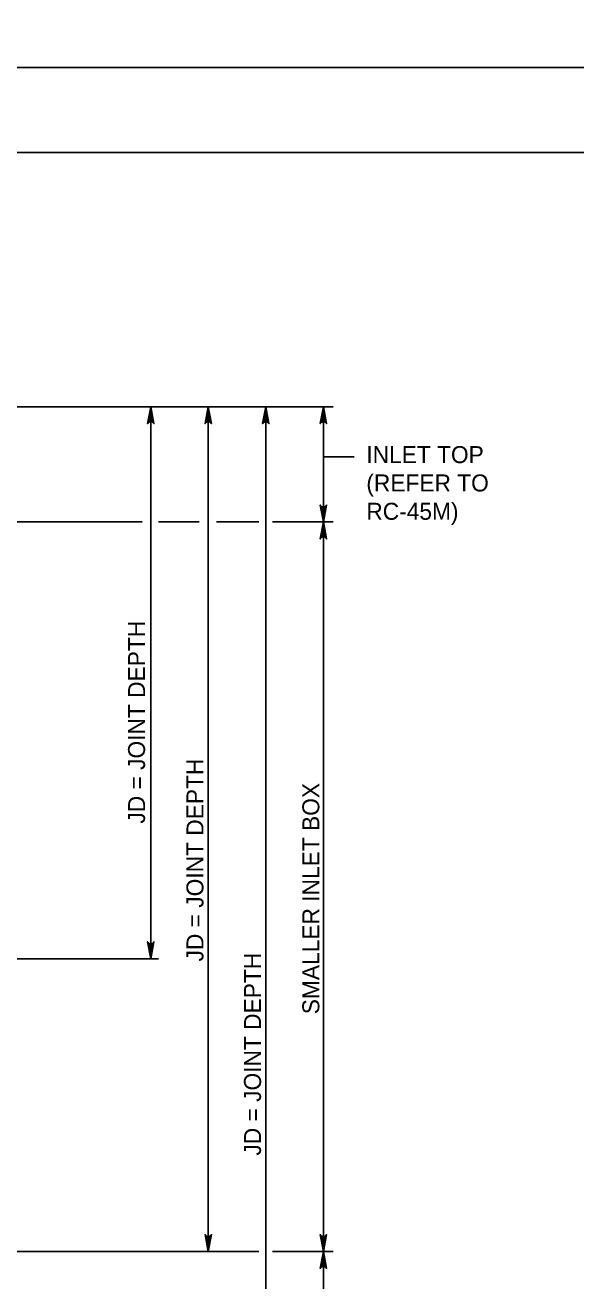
# Model space of a CAD drawing. Extents: x -6420 to 49575, y -4552 to 11624.
# Drawn here: x -2624 to -2305, y 3126 to 3853 of the extents above; entities that cross this region are included whole.
import ezdxf

# ---------------------------------------------------------------- set-up
doc = ezdxf.new("R2010")
doc.units = 0
doc.layers.add('1', color=7, linetype='Continuous')
doc.layers.add('PLT-BNDY', color=7, linetype='Continuous')

msp = doc.modelspace()

# ---------------------------------------------------------------- linework, layer by layer
at = {"layer": '1'}
for p, q in [((-2954.36, 3632.35), (-2445.35, 3632.35)), ((-2550.97, 3632.35), (-2550.97, 3312.91)), ((-2517.64, 3632.35), (-2517.64, 3143.46)), ((-2484.31, 3632.35), (-2484.31, 2919.86)), ((-2450.97, 3632.35), (-2450.97, 3565.68)), ((-2450.97, 3603.44), (-2433.16, 3603.44)), ((-2945.03, 3565.68), (-2556.03, 3565.68)), ((-2546.4, 3565.68), (-2522.88, 3565.68)), ((-2512.96, 3565.68), (-2488.3, 3565.68)), ((-2480.4, 3565.68), (-2445.35, 3565.68)), ((-2450.97, 3565.68), (-2450.97, 3099.02)), ((-2947.98, 3312.91), (-2546.4, 3312.91)), ((-2744.9, 3143.46), (-2488.3, 3143.46)), ((-2480.4, 3143.46), (-2445.35, 3143.46))]:
    msp.add_line(p, q, dxfattribs=at)
for points in [[(-954.49, 1929.01), (-954.49, 3779.41), (-3533.23, 3779.41), (-3533.23, 1929.01), (-954.49, 1929.01), (-954.49, 2015.49), (-1610.65, 2015.49), (-1610.65, 2227.69), (-954.49, 2227.69), (-954.49, 2322.72), (-1610.65, 2322.72), (-1610.65, 1929.01), (-1352.12, 1929.01), (-1352.12, 2015.49), (-1352.12, 1929.01), (-1099.49, 1929.01), (-1099.49, 2015.49), (-1099.49, 1975.09), (-954.49, 1975.09)], [(-2550.97, 3632.35), (-2549.14, 3622.56), (-2549.4, 3622.94), (-2549.66, 3623.32), (-2549.99, 3623.51), (-2550.32, 3623.71), (-2550.65, 3623.76), (-2550.97, 3623.82), (-2551.3, 3623.76), (-2551.63, 3623.71), (-2551.96, 3623.51), (-2552.29, 3623.32), (-2552.55, 3622.94), (-2552.81, 3622.56), (-2550.97, 3632.35), (-2552.55, 3622.94), (-2552.29, 3623.32), (-2550.97, 3632.35), (-2551.96, 3623.51), (-2551.63, 3623.71), (-2550.97, 3632.35), (-2551.3, 3623.76), (-2550.97, 3623.82), (-2550.97, 3632.35), (-2550.65, 3623.76), (-2550.32, 3623.71), (-2550.97, 3632.35), (-2549.99, 3623.51), (-2549.66, 3623.32), (-2550.97, 3632.35), (-2549.4, 3622.94)], [(-2517.64, 3632.35), (-2515.81, 3622.56), (-2516.07, 3622.94), (-2516.33, 3623.32), (-2516.66, 3623.51), (-2516.98, 3623.71), (-2517.31, 3623.76), (-2517.64, 3623.82), (-2517.97, 3623.76), (-2518.3, 3623.71), (-2518.62, 3623.51), (-2518.95, 3623.32), (-2519.21, 3622.94), (-2519.47, 3622.56), (-2517.64, 3632.35), (-2519.21, 3622.94), (-2518.95, 3623.32), (-2517.64, 3632.35), (-2518.62, 3623.51), (-2518.3, 3623.71), (-2517.64, 3632.35), (-2517.97, 3623.76), (-2517.64, 3623.82), (-2517.64, 3632.35), (-2517.31, 3623.76), (-2516.98, 3623.71), (-2517.64, 3632.35), (-2516.66, 3623.51), (-2516.33, 3623.32), (-2517.64, 3632.35), (-2516.07, 3622.94)], [(-2484.31, 3632.35), (-2482.47, 3622.56), (-2482.73, 3622.94), (-2482.99, 3623.32), (-2483.32, 3623.51), (-2483.65, 3623.71), (-2483.98, 3623.76), (-2484.31, 3623.82), (-2484.63, 3623.76), (-2484.96, 3623.71), (-2485.29, 3623.51), (-2485.62, 3623.32), (-2485.88, 3622.94), (-2486.14, 3622.56), (-2484.31, 3632.35), (-2485.88, 3622.94), (-2485.62, 3623.32), (-2484.31, 3632.35), (-2485.29, 3623.51), (-2484.96, 3623.71), (-2484.31, 3632.35), (-2484.63, 3623.76), (-2484.31, 3623.82), (-2484.31, 3632.35), (-2483.98, 3623.76), (-2483.65, 3623.71), (-2484.31, 3632.35), (-2483.32, 3623.51), (-2482.99, 3623.32), (-2484.31, 3632.35), (-2482.73, 3622.94)], [(-2450.97, 3632.35), (-2449.14, 3622.56), (-2449.4, 3622.94), (-2449.66, 3623.32), (-2449.99, 3623.51), (-2450.32, 3623.71), (-2450.65, 3623.76), (-2450.97, 3623.82), (-2451.3, 3623.76), (-2451.63, 3623.71), (-2451.96, 3623.51), (-2452.29, 3623.32), (-2452.55, 3622.94), (-2452.81, 3622.56), (-2450.97, 3632.35), (-2452.55, 3622.94), (-2452.29, 3623.32), (-2450.97, 3632.35), (-2451.96, 3623.51), (-2451.63, 3623.71), (-2450.97, 3632.35), (-2451.3, 3623.76), (-2450.97, 3623.82), (-2450.97, 3632.35), (-2450.65, 3623.76), (-2450.32, 3623.71), (-2450.97, 3632.35), (-2449.99, 3623.51), (-2449.66, 3623.32), (-2450.97, 3632.35), (-2449.4, 3622.94)], [(-2450.97, 3565.68), (-2449.14, 3575.47), (-2449.4, 3575.09), (-2449.66, 3574.71), (-2449.99, 3574.52), (-2450.32, 3574.33), (-2450.65, 3574.27), (-2450.97, 3574.21), (-2451.3, 3574.27), (-2451.63, 3574.33), (-2451.96, 3574.52), (-2452.29, 3574.71), (-2452.55, 3575.09), (-2452.81, 3575.47), (-2450.97, 3565.68), (-2452.55, 3575.09), (-2452.29, 3574.71), (-2450.97, 3565.68), (-2451.96, 3574.52), (-2451.63, 3574.33), (-2450.97, 3565.68), (-2451.3, 3574.27), (-2450.97, 3574.21), (-2450.97, 3565.68), (-2450.65, 3574.27), (-2450.32, 3574.33), (-2450.97, 3565.68), (-2449.99, 3574.52), (-2449.66, 3574.71), (-2450.97, 3565.68), (-2449.4, 3575.09)], [(-2450.97, 3565.68), (-2449.14, 3555.9), (-2449.4, 3556.27), (-2449.66, 3556.65), (-2449.99, 3556.85), (-2450.32, 3557.04), (-2450.65, 3557.1), (-2450.97, 3557.15), (-2451.3, 3557.1), (-2451.63, 3557.04), (-2451.96, 3556.85), (-2452.29, 3556.65), (-2452.55, 3556.27), (-2452.81, 3555.9), (-2450.97, 3565.68), (-2452.55, 3556.27), (-2452.29, 3556.65), (-2450.97, 3565.68), (-2451.96, 3556.85), (-2451.63, 3557.04), (-2450.97, 3565.68), (-2451.3, 3557.1), (-2450.97, 3557.15), (-2450.97, 3565.68), (-2450.65, 3557.1), (-2450.32, 3557.04), (-2450.97, 3565.68), (-2449.99, 3556.85), (-2449.66, 3556.65), (-2450.97, 3565.68), (-2449.4, 3556.27)], [(-2550.97, 3312.91), (-2552.81, 3322.7), (-2552.55, 3322.32), (-2552.29, 3321.94), (-2551.96, 3321.75), (-2551.63, 3321.55), (-2551.3, 3321.5), (-2550.97, 3321.44), (-2550.65, 3321.5), (-2550.32, 3321.55), (-2549.99, 3321.75), (-2549.66, 3321.94), (-2549.4, 3322.32), (-2549.14, 3322.7), (-2550.97, 3312.91), (-2549.4, 3322.32), (-2549.66, 3321.94), (-2550.97, 3312.91), (-2549.99, 3321.75), (-2550.32, 3321.55), (-2550.97, 3312.91), (-2550.65, 3321.5), (-2550.97, 3321.44), (-2550.97, 3312.91), (-2551.3, 3321.5), (-2551.63, 3321.55), (-2550.97, 3312.91), (-2551.96, 3321.75), (-2552.29, 3321.94), (-2550.97, 3312.91), (-2552.55, 3322.32)], [(-2517.64, 3143.46), (-2519.47, 3153.25), (-2519.21, 3152.87), (-2518.95, 3152.5), (-2518.62, 3152.3), (-2518.3, 3152.11), (-2517.97, 3152.05), (-2517.64, 3151.99), (-2517.31, 3152.05), (-2516.98, 3152.11), (-2516.66, 3152.3), (-2516.33, 3152.5), (-2516.07, 3152.87), (-2515.81, 3153.25), (-2517.64, 3143.46), (-2516.07, 3152.87), (-2516.33, 3152.5), (-2517.64, 3143.46), (-2516.66, 3152.3), (-2516.98, 3152.11), (-2517.64, 3143.46), (-2517.31, 3152.05), (-2517.64, 3151.99), (-2517.64, 3143.46), (-2517.97, 3152.05), (-2518.3, 3152.11), (-2517.64, 3143.46), (-2518.62, 3152.3), (-2518.95, 3152.5), (-2517.64, 3143.46), (-2519.21, 3152.87)], [(-2450.97, 3143.46), (-2449.14, 3153.25), (-2449.4, 3152.87), (-2449.66, 3152.5), (-2449.99, 3152.3), (-2450.32, 3152.11), (-2450.65, 3152.05), (-2450.97, 3151.99), (-2451.3, 3152.05), (-2451.63, 3152.11), (-2451.96, 3152.3), (-2452.29, 3152.5), (-2452.55, 3152.87), (-2452.81, 3153.25), (-2450.97, 3143.46), (-2452.55, 3152.87), (-2452.29, 3152.5), (-2450.97, 3143.46), (-2451.96, 3152.3), (-2451.63, 3152.11), (-2450.97, 3143.46), (-2451.3, 3152.05), (-2450.97, 3151.99), (-2450.97, 3143.46), (-2450.65, 3152.05), (-2450.32, 3152.11), (-2450.97, 3143.46), (-2449.99, 3152.3), (-2449.66, 3152.5), (-2450.97, 3143.46), (-2449.4, 3152.87)], [(-2450.97, 3143.46), (-2449.14, 3133.68), (-2449.4, 3134.06), (-2449.66, 3134.43), (-2449.99, 3134.63), (-2450.32, 3134.82), (-2450.65, 3134.88), (-2450.97, 3134.93), (-2451.3, 3134.88), (-2451.63, 3134.82), (-2451.96, 3134.63), (-2452.29, 3134.43), (-2452.55, 3134.06), (-2452.81, 3133.68), (-2450.97, 3143.46), (-2452.55, 3134.06), (-2452.29, 3134.43), (-2450.97, 3143.46), (-2451.96, 3134.63), (-2451.63, 3134.82), (-2450.97, 3143.46), (-2451.3, 3134.88), (-2450.97, 3134.93), (-2450.97, 3143.46), (-2450.65, 3134.88), (-2450.32, 3134.82), (-2450.97, 3143.46), (-2449.99, 3134.63), (-2449.66, 3134.43), (-2450.97, 3143.46), (-2449.4, 3134.06)]]:
    msp.add_lwpolyline(points, dxfattribs=at)
at = {"layer": 'PLT-BNDY'}
for points in [[(-3661.18, 5777.44), (-901.99, 5777.44), (-901.99, 3828.62), (-3661.18, 3828.62)], [(-3661.18, 3828.62), (-901.99, 3828.62), (-901.99, 1879.8), (-3661.18, 1879.8)]]:
    msp.add_lwpolyline(points, close=True, dxfattribs=at)

# ---------------------------------------------------------------- texts
at = {"layer": '1'}
for s, p in [('INLET TOP', (-2426.08, 3599.72)), ('(REFER TO', (-2426.08, 3583.32)), ('RC-45M)', (-2426.08, 3566.91))]:
    msp.add_text(s, height=9.843, dxfattribs=at).set_placement(p)
for s, p in [('JD = JOINT DEPTH', (-2554.27, 3391.09)), ('JD = JOINT DEPTH', (-2520.44, 3311.3)), ('SMALLER INLET BOX', (-2453.32, 3280.75)), ('JD = JOINT DEPTH', (-2487.1, 3198.95))]:
    msp.add_text(s, height=9.8425, rotation=90, dxfattribs=at).set_placement(p)

doc.saveas('drawing.dxf')
